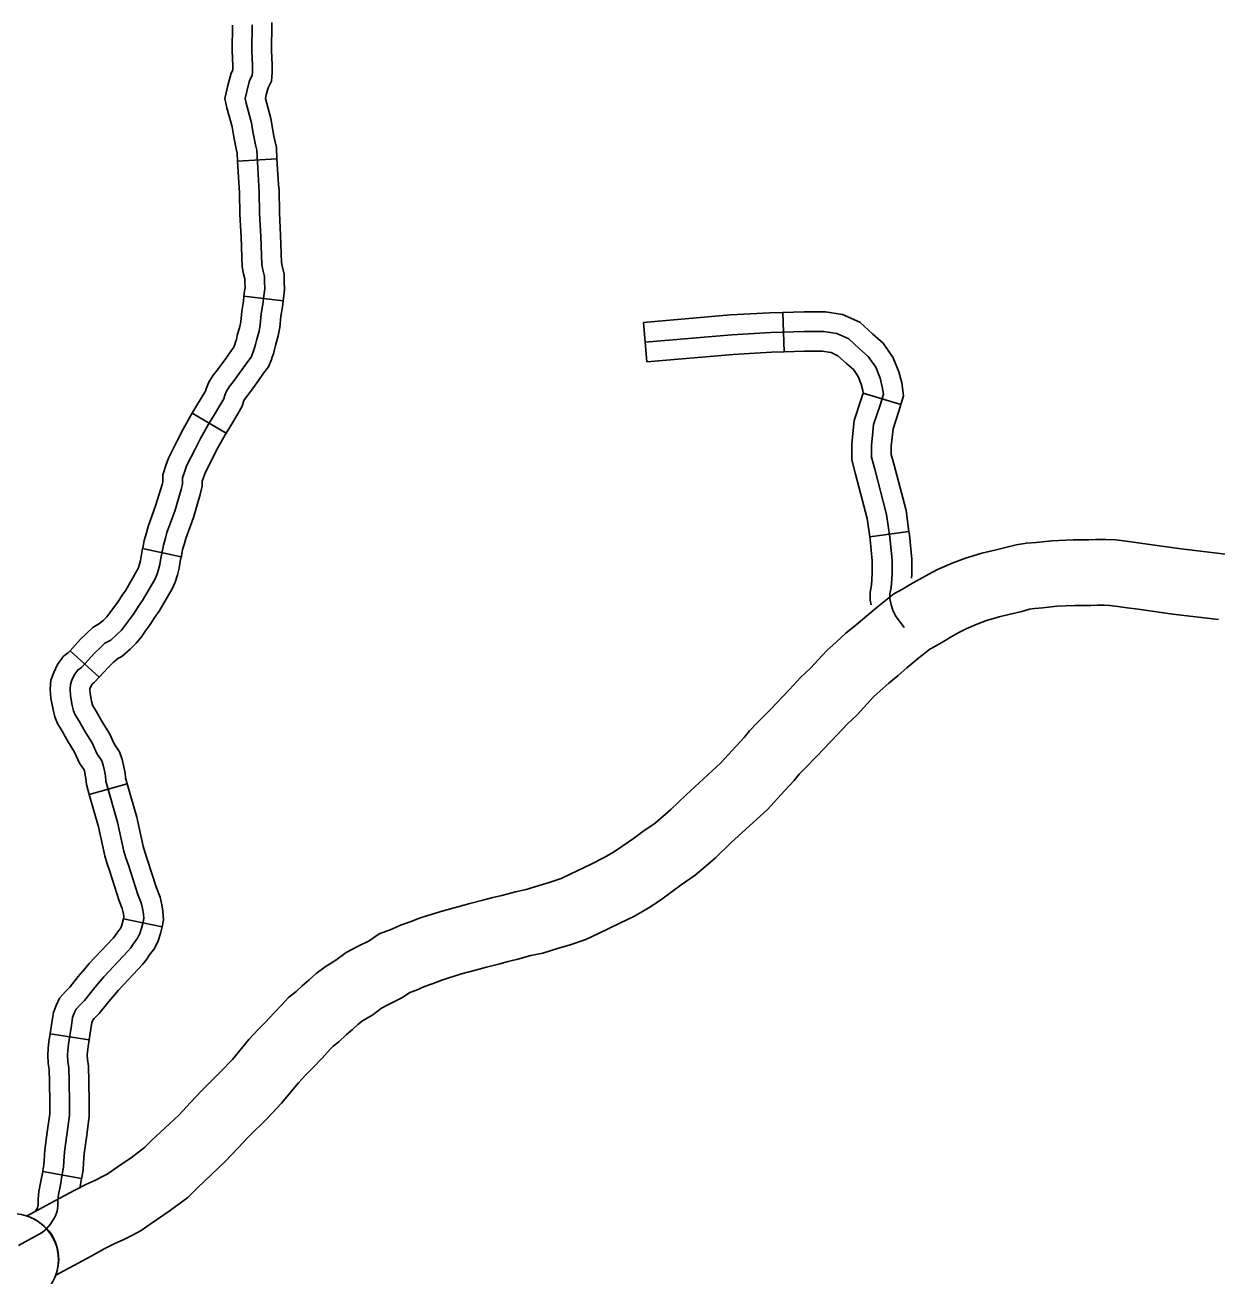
# Model space of a CAD drawing. Extents: x 1377389 to 1380723, y 1168351 to 1170484.
# Drawn here: x 1379647.9 to 1379738.6, y 1169062.8 to 1169158 of the extents above; entities that cross this region are included whole.
import ezdxf

# ---------------------------------------------------------------- set-up
doc = ezdxf.new("R2010")
doc.units = 0
doc.layers.add('B_Fill', color=7, linetype='Continuous')

msp = doc.modelspace()

# ---------------------------------------------------------------- linework, layer by layer
at = {"layer": 'B_Fill'}
for p, q in [((1379664.097, 1169147.611), (1379667.093, 1169147.773)), ((1379664.584, 1169137.35), (1379667.563, 1169136.99)), ((1379705.658, 1169133.108), (1379705.561, 1169136.106)), ((1379695.211, 1169132.339), (1379694.949, 1169135.328)), ((1379711.651, 1169129.956), (1379714.524, 1169129.095)), ((1379660.658, 1169128.449), (1379663.231, 1169126.907)), ((1379712.168, 1169119.028), (1379715.138, 1169119.452)), ((1379656.881, 1169118.143), (1379659.816, 1169117.526)), ((1379651.362, 1169110.377), (1379653.581, 1169108.357)), ((1379652.816, 1169099.434), (1379655.7, 1169100.258)), ((1379655.426, 1169089.969), (1379658.368, 1169089.382)), ((1379649.844, 1169081.24), (1379652.807, 1169080.773)), ((1379649.287, 1169070.768), (1379652.238, 1169070.231))]:
    msp.add_line(p, q, dxfattribs=at)
for points in [[(1379665.211, 1169157.975), (1379665.187, 1169156.033), (1379665.236, 1169154.878), (1379665.236, 1169154.411), (1379665.211, 1169154.116), (1379665.015, 1169153.747), (1379664.818, 1169153.01), (1379664.671, 1169152.371), (1379664.745, 1169152.027), (1379665.162, 1169150.528), (1379665.26, 1169149.864), (1379665.358, 1169149.348), (1379665.457, 1169148.857), (1379665.555, 1169148.439), (1379665.702, 1169145.711), (1379665.751, 1169145.293), (1379665.776, 1169143.622), (1379665.874, 1169141.902), (1379665.948, 1169139.739), (1379666.021, 1169139.346), (1379666.144, 1169138.83), (1379666.144, 1169138.461), (1379666.169, 1169137.896), (1379666.12, 1169137.552), (1379666.021, 1169136.741), (1379665.899, 1169136.003), (1379665.825, 1169135.168), (1379665.727, 1169134.676), (1379665.53, 1169133.964), (1379665.457, 1169133.669), (1379665.383, 1169133.398), (1379665.309, 1169133.177), (1379665.26, 1169133.03), (1379665.137, 1169132.71), (1379664.867, 1169132.366), (1379664.425, 1169131.727), (1379663.762, 1169130.818), (1379663.468, 1169130.449), (1379663.247, 1169130.105), (1379663.124, 1169129.81), (1379663.05, 1169129.54), (1379662.829, 1169129.147), (1379662.265, 1169128.213), (1379661.896, 1169127.598), (1379661.282, 1169126.517), (1379660.84, 1169125.657)], [(1379663.709, 1169157.961), (1379663.711, 1169157.937), (1379663.686, 1169156.011), (1379663.736, 1169154.846), (1379663.736, 1169154.537), (1379663.61, 1169154.3), (1379663.362, 1169153.372), (1379663.134, 1169152.383), (1379663.287, 1169151.669), (1379663.692, 1169150.216), (1379663.781, 1169149.614), (1379663.886, 1169149.061), (1379663.991, 1169148.538), (1379664.064, 1169148.225), (1379664.097, 1169147.611)], [(1379666.703, 1169158.148), (1379666.712, 1169158.012), (1379666.687, 1169156.055), (1379666.736, 1169154.91), (1379666.736, 1169154.349), (1379666.68, 1169153.684), (1379666.42, 1169153.194), (1379666.274, 1169152.648), (1379666.208, 1169152.362), (1379666.632, 1169150.84), (1379666.74, 1169150.115), (1379666.831, 1169149.635), (1379666.923, 1169149.175), (1379667.046, 1169148.653), (1379667.093, 1169147.773)], [(1379664.097, 1169147.611), (1379664.207, 1169145.583), (1379664.253, 1169145.194), (1379664.277, 1169143.568), (1379664.376, 1169141.833), (1379664.453, 1169139.574), (1379664.554, 1169139.034), (1379664.644, 1169138.654), (1379664.644, 1169138.428), (1379664.664, 1169137.97), (1379664.632, 1169137.748), (1379664.584, 1169137.35)], [(1379667.093, 1169147.773), (1379667.197, 1169145.839), (1379667.25, 1169145.392), (1379667.275, 1169143.676), (1379667.373, 1169141.97), (1379667.443, 1169139.904), (1379667.489, 1169139.658), (1379667.644, 1169139.006), (1379667.644, 1169138.494), (1379667.673, 1169137.822), (1379667.607, 1169137.356), (1379667.563, 1169136.99)], [(1379664.584, 1169137.35), (1379664.536, 1169136.954), (1379664.41, 1169136.193), (1379664.338, 1169135.381), (1379664.266, 1169135.023), (1379664.079, 1169134.345), (1379664.005, 1169134.048), (1379663.947, 1169133.833), (1379663.886, 1169133.651), (1379663.848, 1169133.536), (1379663.818, 1169133.459), (1379663.66, 1169133.257), (1379663.202, 1169132.596), (1379662.57, 1169131.728), (1379662.248, 1169131.325), (1379661.913, 1169130.804), (1379661.702, 1169130.298), (1379661.652, 1169130.113), (1379661.533, 1169129.902), (1379660.98, 1169128.986), (1379660.658, 1169128.449)], [(1379667.563, 1169136.99), (1379667.507, 1169136.527), (1379667.388, 1169135.814), (1379667.312, 1169134.954), (1379667.187, 1169134.33), (1379666.981, 1169133.582), (1379666.908, 1169133.29), (1379666.819, 1169132.964), (1379666.733, 1169132.703), (1379666.673, 1169132.523), (1379666.457, 1169131.961), (1379666.075, 1169131.475), (1379665.648, 1169130.858), (1379664.955, 1169129.907), (1379664.688, 1169129.573), (1379664.581, 1169129.406), (1379664.546, 1169129.323), (1379664.449, 1169128.967), (1379664.125, 1169128.391), (1379663.55, 1169127.439), (1379663.231, 1169126.907)], [(1379694.949, 1169135.328), (1379701.559, 1169135.907), (1379704.565, 1169136.074), (1379705.561, 1169136.106)], [(1379705.561, 1169136.106), (1379707.159, 1169136.158), (1379708.789, 1169136.158), (1379710.094, 1169135.94), (1379711.391, 1169135.35), (1379712.378, 1169134.461), (1379713.166, 1169133.771), (1379713.946, 1169132.656), (1379714.377, 1169131.576), (1379714.585, 1169130.744), (1379714.725, 1169129.764), (1379714.524, 1169129.095)], [(1379695.08, 1169133.834), (1379701.667, 1169134.41), (1379704.631, 1169134.575), (1379707.183, 1169134.658), (1379708.665, 1169134.658), (1379709.653, 1169134.493), (1379710.559, 1169134.081), (1379711.382, 1169133.339), (1379712.041, 1169132.762), (1379712.617, 1169131.938), (1379712.946, 1169131.114), (1379713.111, 1169130.455), (1379713.193, 1169129.878), (1379712.946, 1169129.054), (1379712.452, 1169127.571), (1379712.37, 1169126.747), (1379712.288, 1169126.005), (1379712.288, 1169125.099), (1379712.535, 1169124.192), (1379713.44, 1169120.731), (1379713.687, 1169119.001), (1379713.852, 1169117.27), (1379713.852, 1169116.199), (1379713.777, 1169115.184), (1379713.691, 1169114.694), (1379713.691, 1169114.347), (1379713.777, 1169113.857), (1379713.922, 1169113.453), (1379714.123, 1169113.02), (1379714.76, 1169112.127)], [(1379695.211, 1169132.339), (1379701.774, 1169132.914), (1379704.696, 1169133.077), (1379705.658, 1169133.108)], [(1379705.658, 1169133.108), (1379707.207, 1169133.158), (1379708.541, 1169133.158), (1379709.212, 1169133.046), (1379709.727, 1169132.811), (1379710.386, 1169132.218), (1379710.916, 1169131.754), (1379711.288, 1169131.221), (1379711.516, 1169130.652), (1379711.637, 1169130.167), (1379711.662, 1169129.993), (1379711.651, 1169129.956)], [(1379711.651, 1169129.956), (1379711.516, 1169129.507), (1379710.976, 1169127.886), (1379710.878, 1169126.904), (1379710.788, 1169126.088), (1379710.788, 1169124.898), (1379711.085, 1169123.805), (1379711.968, 1169120.435), (1379712.168, 1169119.028)], [(1379714.524, 1169129.095), (1379714.377, 1169128.602), (1379713.928, 1169127.255), (1379713.862, 1169126.59), (1379713.788, 1169125.922), (1379713.788, 1169125.3), (1379713.984, 1169124.579), (1379714.913, 1169121.028), (1379715.138, 1169119.452)], [(1379660.658, 1169128.449), (1379660.601, 1169128.354), (1379659.963, 1169127.23), (1379659.502, 1169126.335), (1379658.848, 1169125.024), (1379658.639, 1169124.457), (1379658.407, 1169123.762), (1379658.407, 1169123.248), (1379658.407, 1169123.226), (1379658.359, 1169123.02), (1379657.893, 1169121.458), (1379657.299, 1169119.823), (1379657.162, 1169119.329), (1379656.998, 1169118.754), (1379656.89, 1169118.185), (1379656.881, 1169118.143)], [(1379663.231, 1169126.907), (1379663.192, 1169126.842), (1379662.602, 1169125.804), (1379662.178, 1169124.979), (1379661.606, 1169123.832), (1379661.47, 1169123.465), (1379661.407, 1169123.275), (1379661.407, 1169123.248), (1379661.407, 1169122.878), (1379661.259, 1169122.248), (1379660.743, 1169120.516), (1379660.158, 1169118.908), (1379660.05, 1169118.516), (1379659.92, 1169118.06), (1379659.831, 1169117.596), (1379659.816, 1169117.526)], [(1379660.84, 1169125.657), (1379660.227, 1169124.428), (1379660.055, 1169123.961), (1379659.907, 1169123.519), (1379659.907, 1169123.248), (1379659.907, 1169123.052), (1379659.809, 1169122.634), (1379659.318, 1169120.987), (1379658.729, 1169119.365), (1379658.606, 1169118.923), (1379658.459, 1169118.407), (1379658.36, 1169117.891), (1379658.262, 1169117.424), (1379658.189, 1169116.932), (1379658.09, 1169116.539), (1379657.968, 1169116.146), (1379657.796, 1169115.802), (1379656.863, 1169114.18), (1379656.568, 1169113.762), (1379656.224, 1169113.221), (1379655.88, 1169112.754), (1379655.586, 1169112.336), (1379655.267, 1169111.943), (1379654.898, 1169111.575), (1379654.456, 1169111.181), (1379654.211, 1169111.058), (1379654.014, 1169110.936), (1379653.646, 1169110.592), (1379653.228, 1169110.198), (1379652.222, 1169109.092), (1379651.952, 1169108.896), (1379651.706, 1169108.552), (1379651.51, 1169108.134), (1379651.387, 1169107.814), (1379651.362, 1169107.446), (1379651.387, 1169106.93), (1379651.534, 1169106.217), (1379651.632, 1169105.799), (1379651.755, 1169105.504), (1379652.05, 1169105.013), (1379652.516, 1169104.202), (1379653.032, 1169103.366), (1379653.4, 1169102.555), (1379653.769, 1169101.99), (1379653.891, 1169101.67), (1379653.99, 1169101.228), (1379654.063, 1169100.859), (1379654.088, 1169100.442), (1379654.972, 1169097.345), (1379655.463, 1169095.133), (1379655.61, 1169094.617), (1379655.807, 1169094.052), (1379656.519, 1169091.84), (1379656.764, 1169091.201), (1379656.863, 1169090.759), (1379656.936, 1169090.365), (1379656.961, 1169089.997), (1379656.887, 1169089.628), (1379656.789, 1169089.284), (1379656.666, 1169088.866), (1379656.494, 1169088.522), (1379656.15, 1169088.055), (1379655.979, 1169087.785), (1379655.758, 1169087.514), (1379653.941, 1169085.573), (1379653.621, 1169085.204), (1379653.155, 1169084.639), (1379652.467, 1169083.779), (1379652.124, 1169083.435), (1379651.829, 1169083.115), (1379651.682, 1169082.796), (1379651.559, 1169082.476), (1379651.461, 1169081.862), (1379651.24, 1169080.461), (1379651.19, 1169079.994), (1379651.166, 1169079.626), (1379651.19, 1169079.134), (1379651.264, 1169078.642), (1379651.289, 1169077.61), (1379651.313, 1169075.988), (1379651.313, 1169075.054), (1379651.117, 1169073.555), (1379650.945, 1169072.253), (1379650.896, 1169071.515), (1379650.871, 1169071.098), (1379650.773, 1169070.557), (1379650.626, 1169069.746), (1379650.478, 1169069.009), (1379650.429, 1169068.566), (1379650.429, 1169068.124), (1379650.38, 1169067.755), (1379650.257, 1169067.387), (1379650.085, 1169067.092), (1379649.84, 1169066.723), (1379649.545, 1169066.379), (1379649.251, 1169066.133), (1379647.434, 1169065.126)], [(1379674.868, 1169088.845), (1379675.823, 1169089.204), (1379676.487, 1169089.489), (1379677.222, 1169089.745), (1379677.934, 1169090.024), (1379678.57, 1169090.236), (1379679.722, 1169090.588), (1379680.846, 1169090.901), (1379681.765, 1169091.154), (1379682.754, 1169091.394), (1379683.393, 1169091.577), (1379684.174, 1169091.765), (1379685.234, 1169092.045), (1379686.036, 1169092.218), (1379687.023, 1169092.519), (1379687.78, 1169092.753), (1379688.693, 1169093.057), (1379689.377, 1169093.387), (1379690.966, 1169094.137), (1379691.913, 1169094.611), (1379692.687, 1169095.05), (1379693.396, 1169095.523), (1379694.195, 1169096.094), (1379694.904, 1169096.618), (1379695.838, 1169097.27), (1379697.045, 1169098.29), (1379698.188, 1169099.405), (1379700.841, 1169101.851), (1379702.012, 1169103.109), (1379702.621, 1169103.774), (1379703.025, 1169104.272), (1379703.598, 1169104.882), (1379704.569, 1169105.853), (1379706.053, 1169107.427), (1379706.901, 1169108.342), (1379707.654, 1169109.035), (1379708.272, 1169109.707), (1379708.896, 1169110.401), (1379709.593, 1169111.029), (1379710.344, 1169111.715), (1379711.132, 1169112.346), (1379711.746, 1169112.873), (1379712.711, 1169113.683), (1379713.225, 1169114.101), (1379713.993, 1169114.708), (1379714.65, 1169115.056), (1379715.221, 1169115.399), (1379715.902, 1169115.788), (1379716.587, 1169116.162), (1379717.305, 1169116.558), (1379718.419, 1169117.025), (1379719.447, 1169117.402), (1379720.684, 1169117.781), (1379721.656, 1169118.008), (1379722.473, 1169118.212), (1379723.277, 1169118.422), (1379724.061, 1169118.546), (1379724.819, 1169118.612), (1379725.997, 1169118.739), (1379727.617, 1169118.806), (1379728.807, 1169118.806), (1379729.322, 1169118.836), (1379730.094, 1169118.836), (1379730.863, 1169118.797), (1379731.652, 1169118.694), (1379732.395, 1169118.602), (1379733.261, 1169118.478), (1379735.84, 1169118.117), (1379739.4, 1169117.687)], [(1379712.168, 1169119.028), (1379712.197, 1169118.824), (1379712.352, 1169117.199), (1379712.352, 1169116.254), (1379712.287, 1169115.37), (1379712.191, 1169114.825), (1379712.191, 1169114.216), (1379712.253, 1169113.863)], [(1379715.138, 1169119.452), (1379715.177, 1169119.178), (1379715.352, 1169117.342), (1379715.352, 1169116.144), (1379715.334, 1169115.894)], [(1379656.881, 1169118.143), (1379656.785, 1169117.689), (1379656.716, 1169117.226), (1379656.646, 1169116.945), (1379656.572, 1169116.708), (1379656.473, 1169116.511), (1379655.597, 1169114.988), (1379655.321, 1169114.597), (1379654.986, 1169114.069), (1379654.663, 1169113.631), (1379654.389, 1169113.242), (1379654.151, 1169112.949), (1379653.868, 1169112.666), (1379653.607, 1169112.434), (1379653.476, 1169112.368), (1379653.096, 1169112.131), (1379652.62, 1169111.686), (1379652.158, 1169111.251), (1379651.362, 1169110.377)], [(1379659.816, 1169117.526), (1379659.739, 1169117.158), (1379659.661, 1169116.639), (1379659.535, 1169116.133), (1379659.363, 1169115.583), (1379659.118, 1169115.092), (1379658.128, 1169113.372), (1379657.814, 1169112.927), (1379657.462, 1169112.373), (1379657.097, 1169111.877), (1379656.782, 1169111.43), (1379656.382, 1169110.938), (1379655.928, 1169110.483), (1379655.305, 1169109.929), (1379654.946, 1169109.749), (1379654.932, 1169109.741), (1379654.672, 1169109.498), (1379654.299, 1169109.146), (1379653.581, 1169108.357)], [(1379738.665, 1169112.74), (1379735.194, 1169113.159), (1379732.561, 1169113.527), (1379731.73, 1169113.646), (1379731.018, 1169113.735), (1379730.413, 1169113.814), (1379729.969, 1169113.836), (1379729.469, 1169113.836), (1379728.954, 1169113.806), (1379727.719, 1169113.806), (1379726.369, 1169113.75), (1379725.305, 1169113.635), (1379724.669, 1169113.58), (1379724.301, 1169113.522), (1379723.711, 1169113.368), (1379722.831, 1169113.148), (1379721.985, 1169112.95), (1379721.04, 1169112.661), (1379720.249, 1169112.371), (1379719.484, 1169112.05), (1379718.99, 1169111.778), (1379718.342, 1169111.424), (1379717.75, 1169111.085), (1379717.109, 1169110.7), (1379716.736, 1169110.503), (1379716.352, 1169110.199), (1379715.896, 1169109.829), (1379714.982, 1169109.061), (1379714.323, 1169108.496), (1379713.596, 1169107.914), (1379712.953, 1169107.326), (1379712.438, 1169106.862), (1379711.971, 1169106.343), (1379711.194, 1169105.498), (1379710.433, 1169104.797), (1379709.705, 1169104.012), (1379708.158, 1169102.371), (1379707.189, 1169101.401), (1379706.793, 1169100.98), (1379706.409, 1169100.507), (1379705.685, 1169099.717), (1379704.371, 1169098.305), (1379701.629, 1169095.777), (1379700.408, 1169094.586), (1379698.888, 1169093.301), (1379697.822, 1169092.557), (1379697.136, 1169092.05), (1379696.238, 1169091.409), (1379695.311, 1169090.79), (1379694.267, 1169090.197), (1379693.153, 1169089.64), (1379691.53, 1169088.874), (1379690.577, 1169088.415), (1379689.308, 1169087.991), (1379688.49, 1169087.739), (1379687.294, 1169087.374), (1379686.399, 1169087.182), (1379685.398, 1169086.917), (1379684.665, 1169086.74), (1379684.031, 1169086.559), (1379683.02, 1169086.314), (1379682.181, 1169086.082), (1379681.123, 1169085.788), (1379680.093, 1169085.473), (1379679.638, 1169085.321), (1379678.956, 1169085.054), (1379678.297, 1169084.825), (1379677.688, 1169084.563), (1379677.188, 1169084.376)], [(1379651.363, 1169110.377), (1379651.215, 1169110.215), (1379650.872, 1169109.965), (1379650.406, 1169109.313), (1379650.129, 1169108.723), (1379649.905, 1169108.141), (1379649.86, 1169107.46), (1379649.894, 1169106.741), (1379650.069, 1169105.893), (1379650.2, 1169105.336), (1379650.412, 1169104.827), (1379650.756, 1169104.253), (1379651.228, 1169103.434), (1379651.706, 1169102.659), (1379652.082, 1169101.831), (1379652.425, 1169101.304), (1379652.451, 1169101.236), (1379652.522, 1169100.918), (1379652.572, 1169100.667), (1379652.6, 1169100.189), (1379652.816, 1169099.434)], [(1379653.581, 1169108.357), (1379653.228, 1169107.97), (1379653.031, 1169107.826), (1379653.006, 1169107.791), (1379652.89, 1169107.545), (1379652.868, 1169107.488), (1379652.865, 1169107.432), (1379652.88, 1169107.118), (1379652.999, 1169106.54), (1379653.064, 1169106.262), (1379653.098, 1169106.182), (1379653.343, 1169105.772), (1379653.805, 1169104.97), (1379654.358, 1169104.073), (1379654.719, 1169103.279), (1379655.112, 1169102.676), (1379655.332, 1169102.104), (1379655.457, 1169101.538), (1379655.555, 1169101.051), (1379655.576, 1169100.694), (1379655.7, 1169100.258)], [(1379655.7, 1169100.258), (1379656.427, 1169097.714), (1379656.918, 1169095.502), (1379657.041, 1169095.069), (1379657.229, 1169094.528), (1379657.934, 1169092.339), (1379658.205, 1169091.635), (1379658.332, 1169091.059), (1379658.427, 1169090.554), (1379658.471, 1169089.898), (1379658.368, 1169089.382)], [(1379652.816, 1169099.434), (1379653.517, 1169096.976), (1379654.008, 1169094.764), (1379654.18, 1169094.165), (1379654.384, 1169093.576), (1379655.104, 1169091.341), (1379655.324, 1169090.767), (1379655.393, 1169090.458), (1379655.445, 1169090.177), (1379655.451, 1169090.096), (1379655.426, 1169089.97)], [(1379655.428, 1169089.981), (1379655.348, 1169089.701), (1379655.265, 1169089.417), (1379655.21, 1169089.308), (1379654.912, 1169088.903), (1379654.761, 1169088.665), (1379654.628, 1169088.503), (1379652.826, 1169086.577), (1379652.476, 1169086.173), (1379651.99, 1169085.585), (1379651.347, 1169084.78), (1379651.041, 1169084.474), (1379650.566, 1169083.958), (1379650.299, 1169083.38), (1379650.102, 1169082.868), (1379649.979, 1169082.097), (1379649.844, 1169081.24)], [(1379658.368, 1169089.382), (1379658.346, 1169089.275), (1379658.23, 1169088.867), (1379658.068, 1169088.315), (1379657.779, 1169087.737), (1379657.389, 1169087.207), (1379657.196, 1169086.905), (1379656.887, 1169086.526), (1379655.056, 1169084.569), (1379654.767, 1169084.236), (1379654.319, 1169083.693), (1379653.587, 1169082.777), (1379653.206, 1169082.396), (1379653.092, 1169082.272), (1379653.064, 1169082.212), (1379653.015, 1169082.085), (1379652.942, 1169081.627), (1379652.807, 1169080.773)], [(1379648.073, 1169067.385), (1379648.337, 1169067.525), (1379650.598, 1169068.732), (1379651.672, 1169069.315), (1379652.569, 1169069.781), (1379653.252, 1169070.092), (1379653.877, 1169070.405), (1379654.181, 1169070.557), (1379654.588, 1169070.851), (1379655.194, 1169071.266), (1379655.997, 1169071.811), (1379657.02, 1169072.579), (1379657.557, 1169073.117), (1379659.62, 1169075.062), (1379660.518, 1169076.019), (1379661.364, 1169076.896), (1379662.778, 1169078.312), (1379663.704, 1169079.295), (1379664.964, 1169080.796), (1379665.673, 1169081.574), (1379666.21, 1169082.111), (1379666.866, 1169082.796), (1379667.456, 1169083.446), (1379667.973, 1169084.006), (1379668.558, 1169084.454), (1379669.013, 1169084.882), (1379669.532, 1169085.337), (1379670.079, 1169085.816), (1379670.76, 1169086.337), (1379671.558, 1169086.829), (1379672.357, 1169087.428), (1379673.253, 1169087.896), (1379674.092, 1169088.316), (1379674.868, 1169088.845)], [(1379677.188, 1169084.376), (1379676.631, 1169083.996), (1379675.53, 1169083.444), (1379675.032, 1169083.185), (1379674.376, 1169082.692), (1379673.598, 1169082.213), (1379673.249, 1169081.946), (1379672.826, 1169081.575), (1379672.376, 1169081.181), (1379671.8, 1169080.639), (1379671.355, 1169080.298), (1379671.144, 1169080.07), (1379670.523, 1169079.385), (1379669.784, 1169078.614), (1379669.291, 1169078.12), (1379668.727, 1169077.502), (1379667.442, 1169075.97), (1379666.367, 1169074.83), (1379664.933, 1169073.394), (1379664.142, 1169072.573), (1379663.161, 1169071.528), (1379661.042, 1169069.53), (1379660.306, 1169068.794), (1379658.904, 1169067.742), (1379658.011, 1169067.135), (1379657.465, 1169066.761), (1379656.781, 1169066.267), (1379656.115, 1169065.933), (1379655.407, 1169065.579), (1379654.757, 1169065.283), (1379654.017, 1169064.899), (1379652.969, 1169064.33), (1379650.276, 1169062.893)], [(1379649.844, 1169081.24), (1379649.752, 1169080.657), (1379649.696, 1169080.123), (1379649.663, 1169079.638), (1379649.696, 1169078.985), (1379649.767, 1169078.513), (1379649.789, 1169077.581), (1379649.813, 1169075.977), (1379649.813, 1169075.152), (1379649.63, 1169073.751), (1379649.451, 1169072.401), (1379649.399, 1169071.609), (1379649.379, 1169071.276), (1379649.297, 1169070.825), (1379649.287, 1169070.767)], [(1379652.807, 1169080.773), (1379652.727, 1169080.266), (1379652.685, 1169079.866), (1379652.668, 1169079.613), (1379652.685, 1169079.283), (1379652.761, 1169078.772), (1379652.788, 1169077.639), (1379652.813, 1169076), (1379652.813, 1169074.957), (1379652.604, 1169073.36), (1379652.438, 1169072.105), (1379652.393, 1169071.422), (1379652.363, 1169070.919), (1379652.249, 1169070.289), (1379652.239, 1169070.232)], [(1379649.287, 1169070.768), (1379649.152, 1169070.027), (1379648.995, 1169069.239), (1379648.929, 1169068.649), (1379648.929, 1169068.223), (1379648.912, 1169068.094), (1379648.883, 1169068.008), (1379648.812, 1169067.886), (1379648.743, 1169067.782)], [(1379652.238, 1169070.231), (1379652.1, 1169069.467)], [(1379650.276, 1169062.893), (1379650.393, 1169063.246), (1379650.47, 1169063.613), (1379650.498, 1169064.029), (1379650.484, 1169064.346), (1379650.435, 1169064.748), (1379650.357, 1169065.044), (1379650.259, 1169065.368), (1379650.132, 1169065.643), (1379649.991, 1169065.911), (1379649.745, 1169066.263), (1379649.481, 1169066.524), (1379649.384, 1169066.619), (1379649.28, 1169066.714), (1379649.118, 1169066.841), (1379648.973, 1169066.949), (1379648.866, 1169067.021), (1379648.653, 1169067.142), (1379648.389, 1169067.269), (1379648.212, 1169067.337), (1379648.177, 1169067.35), (1379648.073, 1169067.385)]]:
    msp.add_lwpolyline(points, dxfattribs=at)
msp.add_circle((1379646.977, 1169064.061), 3.5, dxfattribs=at)

doc.saveas('drawing.dxf')
